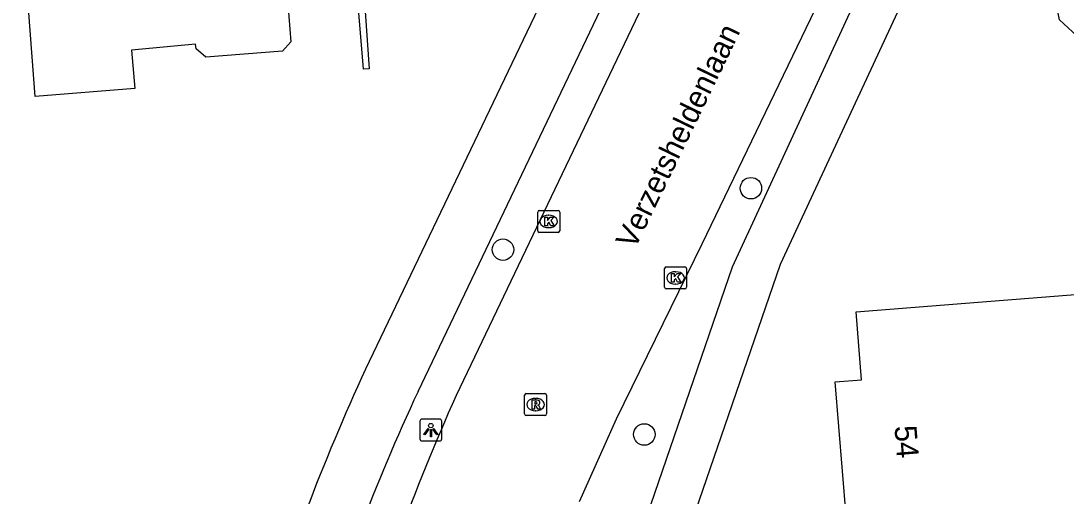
# Model space of a CAD drawing. Extents: x 157321 to 158827, y 386650 to 388532.
# Drawn here: x 158183.71 to 158231.29, y 387599.11 to 387620.72 of the extents above; entities that cross this region are included whole.
import ezdxf

# ---------------------------------------------------------------- set-up
doc = ezdxf.new("R2010")
doc.units = 0
for name, color, linetype in [('IMGEO_Boom', 7, 'Continuous'), ('IMGEO_Kolk', 7, 'Continuous'), ('IMGEO_Lichtpunt', 7, 'Continuous'), ('IMGEO_Openbare_ruimte_label', 7, 'Continuous'), ('IMGEO_Pand', 7, 'Continuous'), ('IMGEO_Pand_nummerreeks', 7, 'Continuous'), ('IMGEO_Rijbaan_lokaal_gesloten', 7, 'Continuous'), ('IMGEO_Rioolput', 7, 'Continuous'), ('IMGEO_Voetpad_open', 7, 'Continuous')]:
    doc.layers.add(name, color=color, linetype=linetype)

msp = doc.modelspace()

# ---------------------------------------------------------------- linework, layer by layer
at = {"layer": 'IMGEO_Boom'}
for centre in [(158216.941, 387613.11), (158205.655, 387610.316), (158212.088, 387601.909)]:
    msp.add_circle(centre, 0.489, dxfattribs=at)
at = {"layer": 'IMGEO_Kolk'}
for p, q in [((158207.235, 387611.174), (158207.235, 387612.026)), ((158207.31, 387612.1), (158208.162, 387612.1)), ((158207.723, 387611.88), (158207.748, 387611.88)), ((158208.236, 387612.026), (158208.236, 387611.174)), ((158208.162, 387611.1), (158207.31, 387611.1)), ((158207.746, 387611.32), (158207.721, 387611.32)), ((158213.084, 387609.53), (158213.936, 387609.53)), ((158213.009, 387608.604), (158213.009, 387609.456)), ((158213.497, 387609.31), (158213.522, 387609.31)), ((158214.01, 387609.456), (158214.01, 387608.604)), ((158213.936, 387608.53), (158213.084, 387608.53)), ((158213.52, 387608.75), (158213.495, 387608.75))]:
    msp.add_line(p, q, dxfattribs=at)
for points in [[(158207.235, 387611.174), (158207.235, 387612.026)], [(158207.31, 387612.1), (158208.162, 387612.1)], [(158208.236, 387612.026), (158208.236, 387611.174)], [(158207.556, 387611.8), (158207.679, 387611.8), (158207.679, 387611.649), (158207.809, 387611.8), (158207.973, 387611.8), (158207.827, 387611.649), (158207.98, 387611.4), (158207.828, 387611.4), (158207.743, 387611.564), (158207.679, 387611.497), (158207.679, 387611.4), (158207.556, 387611.4), (158207.556, 387611.8)], [(158208.162, 387611.1), (158207.31, 387611.1)], [(158213.084, 387609.53), (158213.936, 387609.53)], [(158213.009, 387608.604), (158213.009, 387609.456)], [(158213.33, 387609.23), (158213.453, 387609.23), (158213.453, 387609.079), (158213.583, 387609.23), (158213.747, 387609.23), (158213.601, 387609.079), (158213.754, 387608.83), (158213.602, 387608.83), (158213.517, 387608.994), (158213.453, 387608.927), (158213.453, 387608.83), (158213.33, 387608.83), (158213.33, 387609.23)], [(158214.01, 387609.456), (158214.01, 387608.604)], [(158213.936, 387608.53), (158213.084, 387608.53)]]:
    msp.add_lwpolyline(points, dxfattribs=at)
for centre, start, end in [((158207.312, 387612.024), 91.552, 178.448), ((158207.312, 387612.024), 91.552, 178.448), ((158208.16, 387612.024), 1.552, 88.448), ((158208.16, 387612.024), 1.552, 88.448), ((158207.312, 387611.176), 181.552, 268.448), ((158207.312, 387611.176), 181.552, 268.448), ((158208.16, 387611.176), 271.552, 358.448), ((158208.16, 387611.176), 271.552, 358.448), ((158213.086, 387609.454), 91.552, 178.448), ((158213.086, 387609.454), 91.552, 178.448), ((158213.934, 387609.454), 1.552, 88.448), ((158213.934, 387609.454), 1.552, 88.448), ((158213.086, 387608.606), 181.552, 268.448), ((158213.086, 387608.606), 181.552, 268.448), ((158213.934, 387608.606), 271.552, 358.448), ((158213.934, 387608.606), 271.552, 358.448)]:
    msp.add_arc(centre, 0.0765, start, end, dxfattribs=at)
for centre, major_axis, ratio, start_param, end_param in [((158207.722, 387611.6), (-0.387, 0.002), 0.722429, 4.712389, 7.853982), ((158207.747, 387611.6), (-0.39, 0.002), 0.717154, 1.570796, 4.712389), ((158213.496, 387609.03), (-0.387, 0.002), 0.722429, 4.712389, 7.853982), ((158213.521, 387609.03), (-0.39, 0.002), 0.717154, 1.570796, 4.712389)]:
    msp.add_ellipse(centre, major_axis=major_axis, ratio=ratio, start_param=start_param, end_param=end_param, dxfattribs=at)
at = {"layer": 'IMGEO_Lichtpunt'}
for p, q in [((158201.873, 387602.514), (158201.873, 387601.707)), ((158201.873, 387602.514), (158201.873, 387601.707)), ((158202.775, 387602.609), (158201.967, 387602.609)), ((158202.775, 387602.609), (158201.967, 387602.609)), ((158202.869, 387601.707), (158202.869, 387602.514)), ((158202.869, 387601.707), (158202.869, 387602.514)), ((158201.967, 387601.613), (158202.775, 387601.613)), ((158201.967, 387601.613), (158202.775, 387601.613))]:
    msp.add_line(p, q, dxfattribs=at)
for points in [[(158202.247, 387602.178), (158202.286, 387602.15), (158202.098, 387601.888), (158202.06, 387601.915), (158202.247, 387602.178)], [(158202.349, 387602.13), (158202.396, 387602.13), (158202.396, 387601.808), (158202.349, 387601.808), (158202.349, 387602.13)], [(158202.459, 387602.15), (158202.497, 387602.177), (158202.684, 387601.915), (158202.645, 387601.887), (158202.459, 387602.15)]]:
    msp.add_lwpolyline(points, dxfattribs=at)
msp.add_circle((158202.372, 387602.312), 0.0994, dxfattribs=at)
for centre, start, end in [((158201.967, 387602.514), 90, 180), ((158201.967, 387602.514), 90, 180), ((158202.775, 387602.514), 0, 90), ((158202.775, 387602.514), 0, 90), ((158201.967, 387601.707), 180, 270), ((158201.967, 387601.707), 180, 270), ((158202.775, 387601.707), 270, 0), ((158202.775, 387601.707), 270, 360)]:
    msp.add_arc(centre, 0.0946, start, end, dxfattribs=at)
at = {"layer": 'IMGEO_Pand'}
for points in [[(158244.902, 387623.081), (158244.952, 387627.4), (158240.141, 387627.456), (158236.674, 387620.101), (158234.76, 387619.032), (158232.558, 387619.308), (158230.984, 387620.77), (158230.54, 387623), (158231.47, 387624.98), (158230.09, 387625.62), (158234.85, 387635.87), (158247.36, 387635.71), (158247.29, 387629.683), (158250.404, 387629.646), (158252.89, 387629.619), (158252.841, 387624.62), (158252.825, 387622.988), (158250.326, 387623.016), (158244.902, 387623.081)], [(158195.766, 387622.665), (158196.003, 387619.773), (158195.616, 387619.35), (158192.135, 387619.068), (158191.694, 387619.457), (158191.653, 387619.662), (158188.75, 387619.383), (158188.901, 387617.648), (158184.369, 387617.287), (158183.713, 387625.903)], [(158199.097, 387625.294), (158199.566, 387618.535), (158199.311, 387618.524), (158198.936, 387622.926)], [(158231.831, 387594.73), (158231.543, 387598.239), (158227.54, 387597.91), (158222.556, 387597.501), (158222.49, 387598.301), (158221.28, 387598.202), (158220.78, 387604.3), (158221.974, 387604.394), (158221.73, 387607.49), (158226.715, 387607.88), (158231.894, 387608.286), (158232.417, 387601.61), (158239.392, 387602.156), (158239.65, 387598.867), (158249.196, 387599.615), (158249.354, 387596.124)]]:
    msp.add_lwpolyline(points, dxfattribs=at)
at = {"layer": 'IMGEO_Rijbaan_lokaal_gesloten'}
for points in [[(158209.14, 387598.854), (158210.829, 387602.619), (158214.721, 387610.576), (158228.318, 387638.766)], [(158219.405, 387636.883), (158215.996, 387629.759), (158203.521, 387603.679)]]:
    msp.add_lwpolyline(points, dxfattribs=at)
msp.add_arc((158307.402, 387557.454), 113.701, 156.01161, 163.08566, dxfattribs=at)
at = {"layer": 'IMGEO_Rioolput'}
for p, q in [((158206.639, 387602.843), (158206.639, 387603.695)), ((158206.714, 387603.769), (158207.566, 387603.769)), ((158207.127, 387603.549), (158207.152, 387603.549)), ((158207.64, 387603.695), (158207.64, 387602.843)), ((158207.15, 387602.989), (158207.125, 387602.989)), ((158207.566, 387602.769), (158206.714, 387602.769))]:
    msp.add_line(p, q, dxfattribs=at)
for points in [[(158206.639, 387602.843), (158206.639, 387603.695)], [(158206.714, 387603.769), (158207.566, 387603.769)], [(158207.228, 387603.467), (158206.976, 387603.469), (158206.976, 387603.069)], [(158207.154, 387603.388), (158207.1, 387603.388), (158207.1, 387603.307)], [(158207.1, 387603.307), (158207.152, 387603.307)], [(158207.64, 387603.695), (158207.64, 387602.843)], [(158206.976, 387603.069), (158207.1, 387603.069), (158207.1, 387603.231), (158207.111, 387603.231)], [(158207.158, 387603.202), (158207.229, 387603.069), (158207.369, 387603.069), (158207.304, 387603.195)], [(158207.566, 387602.769), (158206.714, 387602.769)]]:
    msp.add_lwpolyline(points, dxfattribs=at)
for centre, radius, start, end in [((158206.716, 387603.693), 0.0765, 91.552, 178.448), ((158206.716, 387603.693), 0.0765, 91.552, 178.448), ((158207.136, 387603.496), 0.19, 274.7715, 282.9687), ((158207.16, 387603.292), 0.0964, 77.0061, 93.1865), ((158207.174, 387603.349), 0.0378, 276.6634, 79.6772), ((158207.227, 387603.357), 0.109, 350.3612, 89.416), ((158207.225, 387603.357), 0.112, 277.5842, 350.9817), ((158207.564, 387603.693), 0.0765, 1.552, 88.448), ((158207.564, 387603.693), 0.0765, 1.552, 88.448), ((158206.716, 387602.845), 0.0765, 181.552, 268.448), ((158206.716, 387602.845), 0.0765, 181.552, 268.448), ((158207.11, 387603.178), 0.0533, 26.0293, 88.6989), ((158207.209, 387603.142), 0.108, 29.5134, 73.7905), ((158207.564, 387602.845), 0.0765, 271.552, 358.448), ((158207.564, 387602.845), 0.0765, 271.552, 358.448)]:
    msp.add_arc(centre, radius, start, end, dxfattribs=at)
for centre, major_axis, ratio, start_param, end_param in [((158207.126, 387603.269), (-0.387, 0.002), 0.722429, 4.712389, 7.853982), ((158207.151, 387603.269), (-0.39, 0.002), 0.717154, 1.570796, 4.712389)]:
    msp.add_ellipse(centre, major_axis=major_axis, ratio=ratio, start_param=start_param, end_param=end_param, dxfattribs=at)
at = {"layer": 'IMGEO_Voetpad_open'}
for points in [[(158212.043, 387597.686), (158216.106, 387609.539), (158230.842, 387641.425)], [(158232.584, 387640.439), (158231.659, 387638.42), (158218.273, 387609.64), (158213.897, 387596.941), (158211.322, 387580.364), (158210.214, 387573.247)], [(158215.638, 387638.782), (158199.394, 387604.874)], [(158201.788, 387603.866), (158217.925, 387637.618)]]:
    msp.add_lwpolyline(points, dxfattribs=at)
for centre, radius, start, end in [((158294.684, 387561.096), 104.865, 155.32535, 162.92575), ((158282.802, 387565.935), 89.454, 154.91074, 163.79718)]:
    msp.add_arc(centre, radius, start, end, dxfattribs=at)

# ---------------------------------------------------------------- texts
at = {"layer": 'IMGEO_Openbare_ruimte_label'}
msp.add_text('Verzetsheldenlaan', height=1, rotation=64.1524, dxfattribs=at).set_placement((158211.651, 387610.291))
at = {"layer": 'IMGEO_Pand_nummerreeks'}
msp.add_text('54', height=1, rotation=274.6874, dxfattribs=at).set_placement((158223.473, 387602.281))

doc.saveas('drawing.dxf')
